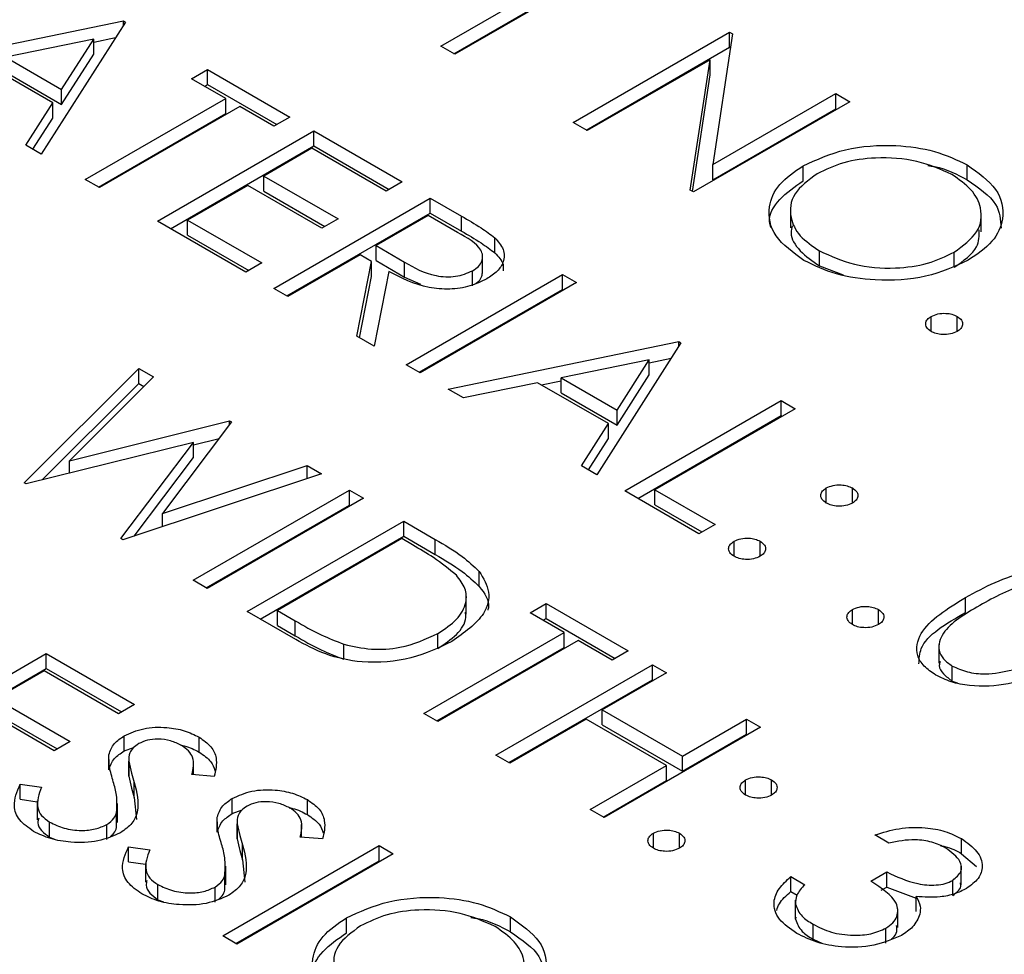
# Model space of a CAD drawing. Header units: inches. Extents: x 1802 to 2468, y -253 to -72.
# Tile 349 of 570: x 2121.768 to 2122.302, y -113.601 to -113.093. Entities that reach past the tile are written whole.
import ezdxf

# ---------------------------------------------------------------- set-up
doc = ezdxf.new("R2010")
doc.units = ezdxf.units.IN
doc.header["$LTSCALE"] = 0.5
doc.header["$MEASUREMENT"] = 0
doc.layers.add('DSS-M-S', color=53, linetype='Continuous')

msp = doc.modelspace()

# ---------------------------------------------------------------- linework, layer by layer
at = {"layer": 'DSS-M-S', "linetype": 'Continuous', "lineweight": 25}
for p, q in [((2121.99648, -113.10781), (2122.07263, -113.06385)), ((2122.08025, -113.06825), (2122.0041, -113.11221)), ((2122.00355, -113.11189), (2122.07263, -113.07202)), ((2121.69922, -113.1199), (2121.82433, -113.09415)), ((2121.82542, -113.09478), (2121.77973, -113.16637)), ((2121.82433, -113.09415), (2121.82542, -113.09478)), ((2121.82433, -113.09649), (2121.82433, -113.09415)), ((2122.06828, -113.14926), (2122.15313, -113.10028)), ((2122.15313, -113.10028), (2122.15473, -113.1012)), ((2122.15313, -113.10844), (2122.15313, -113.10028)), ((2121.80825, -113.10397), (2121.76047, -113.11381)), ((2121.79079, -113.13131), (2121.80825, -113.10397)), ((2121.80825, -113.10563), (2121.82004, -113.1032)), ((2121.80825, -113.11213), (2121.80825, -113.10397)), ((2122.15473, -113.1012), (2122.144, -113.17211)), ((2122.0041, -113.11221), (2121.99648, -113.10781)), ((2122.07535, -113.15334), (2122.15313, -113.10844)), ((2122.15313, -113.10844), (2122.15359, -113.10871)), ((2121.7861, -113.13865), (2121.74763, -113.11645)), ((2121.76047, -113.11381), (2121.79079, -113.13131)), ((2121.79079, -113.13948), (2121.80825, -113.11213)), ((2122.14253, -113.11519), (2122.07589, -113.15366)), ((2122.13182, -113.18594), (2122.14253, -113.11519)), ((2122.14253, -113.12336), (2122.14253, -113.11519)), ((2121.76047, -113.12197), (2121.79079, -113.13948)), ((2121.86131, -113.12555), (2121.87002, -113.12053)), ((2121.87002, -113.12053), (2121.91462, -113.14628)), ((2121.87002, -113.12869), (2121.87002, -113.12053)), ((2121.87981, -113.13623), (2121.86131, -113.12555)), ((2122.13295, -113.1866), (2122.14253, -113.12336)), ((2121.79079, -113.13948), (2121.79079, -113.13131)), ((2121.86839, -113.12964), (2121.87002, -113.12869)), ((2121.87002, -113.12869), (2121.90755, -113.15036)), ((2121.80366, -113.18019), (2121.87981, -113.13623)), ((2121.87981, -113.14439), (2121.87981, -113.13623)), ((2122.2184, -113.13796), (2122.13355, -113.18694)), ((2122.144, -113.17211), (2122.21079, -113.13356)), ((2122.21079, -113.13356), (2122.2184, -113.13796)), ((2122.21079, -113.14173), (2122.21079, -113.13356)), ((2121.77145, -113.1616), (2121.7861, -113.13865)), ((2121.7861, -113.14682), (2121.7861, -113.13865)), ((2121.88742, -113.14063), (2121.81127, -113.18459)), ((2121.90592, -113.1513), (2121.88742, -113.14063)), ((2122.144, -113.18028), (2122.21079, -113.14173)), ((2122.21079, -113.14173), (2122.21133, -113.14204)), ((2121.77526, -113.16379), (2121.7861, -113.14682)), ((2121.81073, -113.18427), (2121.87981, -113.14439)), ((2121.91462, -113.14628), (2121.90592, -113.1513)), ((2121.84282, -113.2028), (2121.92767, -113.15381)), ((2121.92767, -113.15381), (2121.97554, -113.18145)), ((2121.92767, -113.16198), (2121.92767, -113.15381)), ((2122.07589, -113.15366), (2122.06828, -113.14926)), ((2121.77973, -113.16637), (2121.77145, -113.1616)), ((2121.84989, -113.20688), (2121.92767, -113.16198)), ((2121.92659, -113.16323), (2121.90048, -113.17831)), ((2121.96684, -113.18647), (2121.92659, -113.16323)), ((2121.92767, -113.16198), (2121.96847, -113.18553)), ((2122.144, -113.18028), (2122.144, -113.17211)), ((2122.19301, -113.18088), (2122.19301, -113.17271)), ((2122.28204, -113.18035), (2122.28204, -113.17218)), ((2121.81127, -113.18459), (2121.80366, -113.18019)), ((2121.90048, -113.17831), (2121.94073, -113.20154)), ((2121.90048, -113.18647), (2121.90048, -113.17831)), ((2121.89177, -113.18333), (2121.85914, -113.20217)), ((2121.93203, -113.20657), (2121.89177, -113.18333)), ((2121.97554, -113.18145), (2121.96684, -113.18647)), ((2122.13355, -113.18694), (2122.13182, -113.18594)), ((2121.90048, -113.18647), (2121.93366, -113.20562)), ((2121.90592, -113.23922), (2121.99077, -113.19024)), ((2121.99077, -113.19024), (2122.00775, -113.20004)), ((2121.99077, -113.1984), (2121.99077, -113.19024)), ((2122.18618, -113.19612), (2122.18618, -113.20633)), ((2121.85914, -113.20217), (2121.89939, -113.22541)), ((2121.85914, -113.21034), (2121.85914, -113.20217)), ((2121.91299, -113.24331), (2121.99077, -113.1984)), ((2121.94073, -113.20154), (2121.93203, -113.20657)), ((2121.98968, -113.19966), (2121.9614, -113.21599)), ((2122.00559, -113.20884), (2121.98968, -113.19966)), ((2121.99077, -113.1984), (2122.00775, -113.20821)), ((2122.00775, -113.20821), (2122.00775, -113.20004)), ((2122.2897, -113.20859), (2122.2897, -113.19838)), ((2121.89069, -113.23043), (2121.84282, -113.2028)), ((2121.85914, -113.21034), (2121.89232, -113.22949)), ((2122.02582, -113.21997), (2122.02582, -113.21181)), ((2121.9614, -113.21599), (2121.97681, -113.22502)), ((2121.9614, -113.22415), (2121.9614, -113.21599)), ((2121.95269, -113.22101), (2121.91353, -113.24362)), ((2121.95888, -113.22458), (2121.95269, -113.22101)), ((2122.01919, -113.23122), (2122.01919, -113.22101)), ((2122.20192, -113.22704), (2122.20192, -113.21887)), ((2122.27502, -113.22773), (2122.27502, -113.21957)), ((2121.89939, -113.22541), (2121.89069, -113.23043)), ((2121.95089, -113.26519), (2121.95888, -113.22458)), ((2121.95888, -113.23275), (2121.95888, -113.22458)), ((2121.9614, -113.22415), (2121.97681, -113.23319)), ((2121.97681, -113.23319), (2121.97681, -113.22502)), ((2122.20192, -113.22704), (2122.21484, -113.23197)), ((2121.95234, -113.26602), (2121.95888, -113.23275)), ((2121.9683, -113.23002), (2121.96031, -113.27062)), ((2121.97681, -113.23319), (2121.98548, -113.23689)), ((2121.97772, -113.28067), (2122.06257, -113.23169)), ((2122.01378, -113.23787), (2122.01378, -113.2297)), ((2122.06257, -113.23169), (2122.07018, -113.23608)), ((2122.06257, -113.23985), (2122.06257, -113.23169)), ((2121.91353, -113.24362), (2121.90592, -113.23922)), ((2122.07018, -113.23608), (2121.98533, -113.28507)), ((2121.98479, -113.28475), (2122.06257, -113.23985)), ((2122.06257, -113.23985), (2122.06311, -113.24017)), ((2122.26246, -113.26262), (2122.26246, -113.25445)), ((2122.2766, -113.26262), (2122.2766, -113.25445)), ((2121.96031, -113.27062), (2121.95089, -113.26519)), ((2122.00056, -113.29386), (2122.12566, -113.26811)), ((2122.12675, -113.26874), (2122.08106, -113.34033)), ((2122.12566, -113.26811), (2122.12675, -113.26874)), ((2122.12566, -113.27044), (2122.12566, -113.26811)), ((2122.10958, -113.27959), (2122.12138, -113.27716)), ((2121.98533, -113.28507), (2121.97772, -113.28067)), ((2122.10958, -113.27792), (2122.0618, -113.28777)), ((2122.09213, -113.30527), (2122.10958, -113.27792)), ((2122.10958, -113.28609), (2122.10958, -113.27792)), ((2121.77048, -113.34473), (2121.83276, -113.28271)), ((2121.84063, -113.28726), (2121.79501, -113.33277)), ((2121.83276, -113.28271), (2121.84063, -113.28726)), ((2121.83276, -113.29088), (2121.83276, -113.28271)), ((2122.0618, -113.29593), (2122.0618, -113.28777)), ((2122.0618, -113.28777), (2122.09213, -113.30527)), ((2122.09213, -113.31344), (2122.10958, -113.28609)), ((2121.7802, -113.34321), (2121.83276, -113.29088)), ((2121.83276, -113.29088), (2121.83544, -113.29243)), ((2122.04897, -113.29041), (2122.00887, -113.29866)), ((2122.08744, -113.31261), (2122.04897, -113.29041)), ((2122.05108, -113.29163), (2122.0618, -113.28942)), ((2122.00887, -113.29866), (2122.00056, -113.29386)), ((2122.0618, -113.29593), (2122.09213, -113.31344)), ((2122.09629, -113.34912), (2122.18114, -113.30014)), ((2122.18114, -113.30014), (2122.18876, -113.30454)), ((2122.18114, -113.3083), (2122.18114, -113.30014)), ((2122.09213, -113.31344), (2122.09213, -113.30527)), ((2122.10336, -113.35321), (2122.18114, -113.3083)), ((2122.18876, -113.30454), (2122.11261, -113.3485)), ((2122.18114, -113.3083), (2122.18169, -113.30862)), ((2121.79501, -113.33277), (2121.88193, -113.3111)), ((2121.88304, -113.31174), (2121.84547, -113.36141)), ((2121.88193, -113.3111), (2121.88304, -113.31174)), ((2121.88193, -113.3132), (2121.88193, -113.3111)), ((2122.07278, -113.33555), (2122.08744, -113.31261)), ((2122.08744, -113.32078), (2122.08744, -113.31261)), ((2121.8623, -113.32281), (2121.77157, -113.34536)), ((2121.82293, -113.37501), (2121.8623, -113.32281)), ((2121.8623, -113.32416), (2121.87628, -113.32067)), ((2121.8623, -113.33097), (2121.8623, -113.32281)), ((2122.07659, -113.33775), (2122.08744, -113.32078)), ((2121.79501, -113.33953), (2121.79501, -113.33277)), ((2121.83015, -113.3736), (2121.8623, -113.33097)), ((2121.84547, -113.36141), (2121.92397, -113.33537)), ((2121.92397, -113.33537), (2121.93175, -113.33986)), ((2121.92397, -113.34245), (2121.92397, -113.33537)), ((2122.08106, -113.34033), (2122.07278, -113.33555)), ((2121.93175, -113.33986), (2121.82402, -113.37564)), ((2121.77157, -113.34536), (2121.77048, -113.34473)), ((2121.86213, -113.39764), (2121.94698, -113.34865)), ((2121.94698, -113.34865), (2121.9546, -113.35305)), ((2121.94698, -113.35682), (2121.94698, -113.34865)), ((2122.13654, -113.37236), (2122.09629, -113.34912)), ((2122.11261, -113.3485), (2122.14525, -113.36734)), ((2122.11261, -113.35666), (2122.11261, -113.3485)), ((2122.20562, -113.35572), (2122.20562, -113.34755)), ((2122.21976, -113.35572), (2122.21976, -113.34755)), ((2121.8692, -113.40172), (2121.94698, -113.35682)), ((2121.9546, -113.35305), (2121.86975, -113.40203)), ((2121.94698, -113.35682), (2121.94753, -113.35713)), ((2122.11261, -113.35666), (2122.13817, -113.37142)), ((2121.84547, -113.36851), (2121.84547, -113.36141)), ((2121.8915, -113.41459), (2121.97636, -113.36561)), ((2121.97636, -113.36561), (2121.99349, -113.3755)), ((2121.97636, -113.37377), (2121.97636, -113.36561)), ((2122.14525, -113.36734), (2122.13654, -113.37236)), ((2121.82402, -113.37564), (2121.82293, -113.37501)), ((2121.89857, -113.41868), (2121.97636, -113.37377)), ((2121.97527, -113.37503), (2121.90782, -113.41397)), ((2121.98123, -113.37847), (2121.97527, -113.37503)), ((2121.97636, -113.37377), (2121.99349, -113.38367)), ((2121.99349, -113.38367), (2121.99349, -113.3755)), ((2122.15558, -113.38461), (2122.15558, -113.37644)), ((2122.16972, -113.38461), (2122.16972, -113.37644)), ((2122.01735, -113.40097), (2122.01735, -113.39281)), ((2121.86975, -113.40203), (2121.86213, -113.39764)), ((2122.01032, -113.41602), (2122.01032, -113.40582)), ((2122.04489, -113.41522), (2122.05359, -113.4102)), ((2122.05359, -113.4102), (2122.0982, -113.43595)), ((2122.05359, -113.41836), (2122.05359, -113.4102)), ((2122.28119, -113.41509), (2122.28119, -113.40692)), ((2121.9178, -113.42977), (2121.8915, -113.41459)), ((2121.90782, -113.41397), (2121.91756, -113.41959)), ((2121.90782, -113.42213), (2121.90782, -113.41397)), ((2122.06338, -113.4259), (2122.04489, -113.41522)), ((2122.21976, -113.42166), (2122.21976, -113.41349)), ((2122.23391, -113.42166), (2122.23391, -113.41349)), ((2121.91756, -113.42775), (2121.91756, -113.41959)), ((2122.05196, -113.4193), (2122.05359, -113.41836)), ((2122.05359, -113.41836), (2122.09112, -113.44003)), ((2121.90782, -113.42213), (2121.91756, -113.42775)), ((2121.98723, -113.46986), (2122.06338, -113.4259)), ((2121.99488, -113.43467), (2121.99488, -113.42651)), ((2122.06338, -113.43406), (2122.06338, -113.4259)), ((2122.071, -113.43029), (2121.99485, -113.47425)), ((2122.08949, -113.44097), (2122.071, -113.43029)), ((2121.69759, -113.48634), (2121.78244, -113.43736)), ((2121.78244, -113.43736), (2121.83031, -113.46499)), ((2121.78244, -113.44552), (2121.78244, -113.43736)), ((2121.94397, -113.44051), (2121.94397, -113.43234)), ((2121.99431, -113.47394), (2122.06338, -113.43406)), ((2122.0982, -113.43595), (2122.08949, -113.44097)), ((2122.26662, -113.43241), (2122.26662, -113.44261)), ((2121.70466, -113.49043), (2121.78244, -113.44552)), ((2121.78136, -113.44678), (2121.75525, -113.46185)), ((2121.82161, -113.47001), (2121.78136, -113.44678)), ((2121.78244, -113.44552), (2121.82324, -113.46907)), ((2122.0264, -113.49247), (2122.11125, -113.44348)), ((2122.11886, -113.44788), (2122.08405, -113.46797)), ((2122.11125, -113.44348), (2122.11886, -113.44788)), ((2122.11125, -113.45165), (2122.11125, -113.44348)), ((2122.27395, -113.45231), (2122.27395, -113.44415)), ((2122.03347, -113.49655), (2122.11125, -113.45165)), ((2122.11125, -113.45165), (2122.11179, -113.45196)), ((2122.27395, -113.45231), (2122.27663, -113.45333)), ((2121.75525, -113.46185), (2121.7955, -113.48509)), ((2121.7868, -113.49011), (2121.74655, -113.46687)), ((2121.83031, -113.46499), (2121.82161, -113.47001)), ((2122.08405, -113.46797), (2122.12757, -113.49309)), ((2122.08405, -113.47614), (2122.08405, -113.46797)), ((2121.75525, -113.47002), (2121.78843, -113.48917)), ((2121.99485, -113.47425), (2121.98723, -113.46986)), ((2122.07535, -113.473), (2122.03401, -113.49686)), ((2122.11886, -113.49812), (2122.07535, -113.473)), ((2122.12757, -113.49309), (2122.16238, -113.473)), ((2122.16238, -113.473), (2122.16999, -113.47739)), ((2122.16238, -113.48116), (2122.16238, -113.473)), ((2122.08405, -113.47614), (2122.12757, -113.50126)), ((2122.16999, -113.47739), (2122.08514, -113.52638)), ((2121.7955, -113.48509), (2121.7868, -113.49011)), ((2121.82465, -113.49024), (2121.82465, -113.48207)), ((2121.86536, -113.49088), (2121.86536, -113.48271)), ((2122.12757, -113.50126), (2122.16238, -113.48116)), ((2122.16238, -113.48116), (2122.16292, -113.48148)), ((2121.82465, -113.49024), (2121.83001, -113.48828)), ((2121.81647, -113.50044), (2121.81647, -113.49227)), ((2121.82724, -113.49403), (2121.82724, -113.50424)), ((2121.82725, -113.50399), (2121.82725, -113.49582)), ((2121.86227, -113.50315), (2121.86227, -113.4962)), ((2122.03401, -113.49686), (2122.0264, -113.49247)), ((2122.12757, -113.50126), (2122.12757, -113.49309)), ((2122.07753, -113.52198), (2122.11886, -113.49812)), ((2122.11886, -113.50628), (2122.11886, -113.49812)), ((2121.82735, -113.50322), (2121.82725, -113.50399)), ((2121.8736, -113.50405), (2121.8615, -113.50309)), ((2122.0846, -113.52607), (2122.11886, -113.50628)), ((2122.16183, -113.51413), (2122.16183, -113.50597)), ((2122.17598, -113.51413), (2122.17598, -113.50597)), ((2121.76835, -113.50829), (2121.77983, -113.50995)), ((2121.76835, -113.51646), (2121.76835, -113.50829)), ((2121.83021, -113.51545), (2121.83021, -113.50728)), ((2121.76835, -113.51646), (2121.7776, -113.5178)), ((2121.7776, -113.51738), (2121.7776, -113.52759)), ((2121.83021, -113.51545), (2121.83139, -113.52743)), ((2121.88339, -113.52415), (2121.88339, -113.51599)), ((2121.9241, -113.52479), (2121.9241, -113.51662)), ((2121.82106, -113.529), (2121.82106, -113.51879)), ((2121.88339, -113.52415), (2121.88875, -113.5222)), ((2122.08514, -113.52638), (2122.07753, -113.52198)), ((2121.8206, -113.53177), (2121.8206, -113.5236)), ((2121.87522, -113.53435), (2121.87522, -113.52618)), ((2121.88599, -113.52794), (2121.88599, -113.53815)), ((2121.78431, -113.53704), (2121.78431, -113.52887)), ((2121.81532, -113.53833), (2121.81532, -113.53017)), ((2121.886, -113.5379), (2121.886, -113.52973)), ((2121.92101, -113.53707), (2121.92101, -113.53011)), ((2121.78431, -113.53704), (2121.78727, -113.53823)), ((2121.8861, -113.53714), (2121.886, -113.5379)), ((2121.93235, -113.53797), (2121.92025, -113.53701)), ((2122.11179, -113.54302), (2122.11179, -113.53486)), ((2122.12594, -113.54302), (2122.12594, -113.53486)), ((2122.23962, -113.54019), (2122.232, -113.5358)), ((2122.27902, -113.54599), (2122.27902, -113.53782)), ((2121.8271, -113.54221), (2121.83857, -113.54386)), ((2121.8271, -113.55037), (2121.8271, -113.54221)), ((2121.87818, -113.59059), (2121.96303, -113.54161)), ((2121.88895, -113.54936), (2121.88895, -113.5412)), ((2121.96303, -113.54161), (2121.97064, -113.546)), ((2121.96303, -113.54977), (2121.96303, -113.54161)), ((2121.97064, -113.546), (2121.88579, -113.59499)), ((2121.88895, -113.54936), (2121.89013, -113.56134)), ((2122.27902, -113.54599), (2122.28718, -113.55289)), ((2121.8271, -113.55037), (2121.83634, -113.55171)), ((2121.83634, -113.5513), (2121.83634, -113.5615)), ((2121.8798, -113.56291), (2121.8798, -113.5527)), ((2121.88525, -113.59467), (2121.96303, -113.54977)), ((2121.96303, -113.54977), (2121.96357, -113.55009)), ((2122.27882, -113.56288), (2122.27882, -113.55268)), ((2121.87935, -113.56568), (2121.87935, -113.55751)), ((2122.18631, -113.55841), (2122.19393, -113.5628)), ((2122.18631, -113.56657), (2122.18631, -113.55841)), ((2122.22983, -113.56092), (2122.23853, -113.55589)), ((2122.23853, -113.56406), (2122.23853, -113.55589)), ((2121.84306, -113.57095), (2121.84306, -113.56278)), ((2121.87406, -113.57224), (2121.87406, -113.56408)), ((2122.23543, -113.56585), (2122.23853, -113.56406)), ((2122.23853, -113.56406), (2122.25439, -113.57002)), ((2122.27417, -113.5686), (2122.27417, -113.56044)), ((2121.84306, -113.57095), (2121.84601, -113.57214)), ((2122.18631, -113.56657), (2122.18973, -113.56854)), ((2122.25439, -113.57738), (2122.25439, -113.56921)), ((2122.18876, -113.57127), (2122.18876, -113.58147)), ((2122.18884, -113.58158), (2122.18884, -113.57341)), ((2122.24443, -113.58602), (2122.24443, -113.57582)), ((2121.94525, -113.58893), (2121.94525, -113.58076)), ((2122.03428, -113.5884), (2122.03428, -113.58023)), ((2122.18904, -113.58047), (2122.18884, -113.58158)), ((2122.19843, -113.59241), (2122.19843, -113.58424)), ((2122.23798, -113.59452), (2122.23798, -113.58635)), ((2121.88579, -113.59499), (2121.87818, -113.59059)), ((2122.19843, -113.59241), (2122.20326, -113.59447))]:
    msp.add_line(p, q, dxfattribs=at)
for points, knots in [([(2122.19301, -113.17271), (2122.20034, -113.16939), (2122.215, -113.16273), (2122.24152, -113.16083), (2122.26507, -113.16416), (2122.27639, -113.16951), (2122.28204, -113.17218)], [0, 0, 0, 0, 0.279731, 0.559327, 0.77968, 1, 1, 1, 1]), ([(2122.27371, -113.17742), (2122.26766, -113.17473), (2122.25556, -113.16935), (2122.23385, -113.16773), (2122.21449, -113.17044), (2122.20527, -113.17487), (2122.20066, -113.17709)], [0, 0, 0, 0, 0.279627, 0.55935, 0.77963, 1, 1, 1, 1]), ([(2122.19352, -113.22407), (2122.18767, -113.21986), (2122.17598, -113.21142), (2122.17334, -113.19606), (2122.17889, -113.18244), (2122.1883, -113.17596), (2122.19301, -113.17271)], [0, 0, 0, 0, 0.279663, 0.559354, 0.779636, 1, 1, 1, 1]), ([(2122.26062, -113.17259), (2122.26186, -113.17276), (2122.27017, -113.1739), (2122.27658, -113.17738), (2122.28204, -113.18035)], [0, 0, 0, 0, 0.1492621, 1, 1, 1, 1]), ([(2122.28204, -113.17218), (2122.28799, -113.17642), (2122.29989, -113.1849), (2122.30272, -113.20044), (2122.29696, -113.21418), (2122.2874, -113.22071), (2122.28262, -113.22397)], [0, 0, 0, 0, 0.279767, 0.559358, 0.779571, 1, 1, 1, 1]), ([(2122.17556, -113.20621), (2122.17527, -113.2052), (2122.17382, -113.20006), (2122.17936, -113.19057), (2122.18846, -113.18411), (2122.19301, -113.18088)], [0, 0, 0, 0, 0.108942, 0.554389, 1, 1, 1, 1]), ([(2122.20066, -113.17709), (2122.19596, -113.18055), (2122.18656, -113.18748), (2122.18528, -113.20005), (2122.19036, -113.21101), (2122.19806, -113.21625), (2122.20192, -113.21887)], [0, 0, 0, 0, 0.279416, 0.559077, 0.779478, 1, 1, 1, 1]), ([(2122.27502, -113.21957), (2122.27976, -113.21608), (2122.28923, -113.20911), (2122.29059, -113.1964), (2122.28512, -113.18544), (2122.27751, -113.1801), (2122.27371, -113.17742)], [0, 0, 0, 0, 0.279468, 0.55887, 0.779516, 1, 1, 1, 1]), ([(2122.28204, -113.18035), (2122.28825, -113.18458), (2122.29945, -113.1922), (2122.3001, -113.20211), (2122.30039, -113.20652)], [0, 0, 0, 0, 0.554805, 1, 1, 1, 1]), ([(2122.00775, -113.20004), (2122.01137, -113.20212), (2122.01782, -113.20582), (2122.02338, -113.20998), (2122.02582, -113.21181)], [0, 0, 0, 0, 0.56024, 1, 1, 1, 1]), ([(2122.18715, -113.20536), (2122.18686, -113.20658), (2122.18574, -113.21118), (2122.19068, -113.2192), (2122.19817, -113.22442), (2122.20192, -113.22704)], [0, 0, 0, 0, 0.153197, 0.576483, 1, 1, 1, 1]), ([(2122.27502, -113.22773), (2122.28002, -113.22426), (2122.28857, -113.21831), (2122.28861, -113.21068), (2122.28862, -113.20751)], [0, 0, 0, 0, 0.584093, 1, 1, 1, 1]), ([(2122.01378, -113.2297), (2122.01494, -113.22893), (2122.01724, -113.22739), (2122.01894, -113.22446), (2122.01942, -113.22143), (2122.01728, -113.2154), (2122.01078, -113.21176), (2122.00559, -113.20884)], [0, 0, 0, 0, 0.125307, 0.250617, 0.375954, 0.501281, 1, 1, 1, 1]), ([(2122.00775, -113.20821), (2122.01137, -113.21028), (2122.01782, -113.21398), (2122.02338, -113.21814), (2122.02582, -113.21997)], [0, 0, 0, 0, 0.56024, 1, 1, 1, 1]), ([(2122.02582, -113.21181), (2122.0276, -113.21385), (2122.03116, -113.21795), (2122.03104, -113.22448), (2122.02755, -113.23007), (2122.02344, -113.23276), (2122.02138, -113.23411)], [0, 0, 0, 0, 0.279797, 0.5595, 0.779626, 1, 1, 1, 1]), ([(2122.02582, -113.21997), (2122.02778, -113.22201), (2122.03073, -113.22509), (2122.03039, -113.22854), (2122.03027, -113.22971)], [0, 0, 0, 0, 0.663336, 1, 1, 1, 1]), ([(2122.20192, -113.21887), (2122.20792, -113.22163), (2122.21992, -113.22714), (2122.2417, -113.22898), (2122.26113, -113.22624), (2122.27039, -113.22179), (2122.27502, -113.21957)], [0, 0, 0, 0, 0.27983, 0.559389, 0.779654, 1, 1, 1, 1]), ([(2121.97681, -113.22502), (2121.98204, -113.22802), (2121.98859, -113.23178), (2121.99916, -113.2331), (2122.00643, -113.23279), (2122.01085, -113.23094), (2122.01378, -113.2297)], [0, 0, 0, 0, 0.499827, 0.625498, 0.751208, 1, 1, 1, 1]), ([(2122.28262, -113.22397), (2122.27529, -113.22734), (2122.26063, -113.23408), (2122.23395, -113.23553), (2122.21035, -113.23226), (2122.19913, -113.2268), (2122.19352, -113.22407)], [0, 0, 0, 0, 0.27963, 0.559343, 0.779597, 1, 1, 1, 1]), ([(2122.02138, -113.23411), (2122.01848, -113.23553), (2122.01267, -113.23837), (2122.00134, -113.24006), (2121.98465, -113.23866), (2121.97504, -113.23358), (2121.9683, -113.23002)], [0, 0, 0, 0, 0.18712, 0.373979, 0.560911, 1, 1, 1, 1]), ([(2122.01546, -113.23659), (2122.01598, -113.23622), (2122.01762, -113.23507), (2122.0189, -113.23282), (2122.01902, -113.231), (2122.01908, -113.23019)], [0, 0, 0, 0, 0.207022, 0.646979, 1, 1, 1, 1]), ([(2122.26246, -113.26262), (2122.26155, -113.26194), (2122.25973, -113.26059), (2122.25934, -113.25816), (2122.26024, -113.256), (2122.26172, -113.25497), (2122.26246, -113.25445)], [0, 0, 0, 0, 0.279581, 0.559143, 0.779575, 1, 1, 1, 1]), ([(2122.26246, -113.25445), (2122.26363, -113.25392), (2122.26596, -113.25286), (2122.27019, -113.25264), (2122.27393, -113.25316), (2122.27571, -113.25402), (2122.2766, -113.25445)], [0, 0, 0, 0, 0.279576, 0.559284, 0.779552, 1, 1, 1, 1]), ([(2122.2766, -113.25445), (2122.27753, -113.25512), (2122.27939, -113.25647), (2122.27973, -113.25891), (2122.27888, -113.26108), (2122.27736, -113.2621), (2122.2766, -113.26262)], [0, 0, 0, 0, 0.279602, 0.559212, 0.779475, 1, 1, 1, 1]), ([(2122.2766, -113.26262), (2122.27544, -113.26315), (2122.27311, -113.26421), (2122.26888, -113.26442), (2122.26514, -113.26391), (2122.26335, -113.26305), (2122.26246, -113.26262)], [0, 0, 0, 0, 0.2794691, 0.5593578, 0.7796739, 1, 1, 1, 1]), ([(2122.20562, -113.34755), (2122.20679, -113.34703), (2122.20913, -113.34598), (2122.21335, -113.34575), (2122.21708, -113.34627), (2122.21887, -113.34713), (2122.21976, -113.34755)], [0, 0, 0, 0, 0.279585, 0.559454, 0.779697, 1, 1, 1, 1]), ([(2122.20562, -113.35572), (2122.2047, -113.35504), (2122.20286, -113.3537), (2122.20248, -113.35126), (2122.20338, -113.3491), (2122.20487, -113.34807), (2122.20562, -113.34755)], [0, 0, 0, 0, 0.279647, 0.559299, 0.779615, 1, 1, 1, 1]), ([(2122.21976, -113.34755), (2122.22069, -113.34823), (2122.22255, -113.34957), (2122.22289, -113.35201), (2122.22204, -113.35418), (2122.22052, -113.35521), (2122.21976, -113.35572)], [0, 0, 0, 0, 0.279602, 0.559212, 0.779475, 1, 1, 1, 1]), ([(2122.21976, -113.35572), (2122.2186, -113.35625), (2122.21627, -113.35733), (2122.21204, -113.35753), (2122.20829, -113.35702), (2122.20651, -113.35615), (2122.20562, -113.35572)], [0, 0, 0, 0, 0.279517, 0.559326, 0.779544, 1, 1, 1, 1]), ([(2122.00493, -113.3949), (2122.00095, -113.39162), (2121.99384, -113.38576), (2121.98509, -113.3807), (2121.98123, -113.37847)], [0, 0, 0, 0, 0.559542, 1, 1, 1, 1]), ([(2121.99349, -113.3755), (2121.99858, -113.37845), (2122.00767, -113.38371), (2122.0144, -113.39003), (2122.01735, -113.39281)], [0, 0, 0, 0, 0.560445, 1, 1, 1, 1]), ([(2122.15558, -113.38461), (2122.15467, -113.38393), (2122.15284, -113.38258), (2122.15246, -113.38015), (2122.15335, -113.37799), (2122.15484, -113.37696), (2122.15558, -113.37644)], [0, 0, 0, 0, 0.279581, 0.559143, 0.779575, 1, 1, 1, 1]), ([(2122.15558, -113.37644), (2122.15675, -113.37591), (2122.15908, -113.37485), (2122.16331, -113.37463), (2122.16705, -113.37515), (2122.16883, -113.37601), (2122.16972, -113.37644)], [0, 0, 0, 0, 0.2795762, 0.5592837, 0.7795524, 1, 1, 1, 1]), ([(2122.16972, -113.37644), (2122.17065, -113.37711), (2122.1725, -113.37846), (2122.17284, -113.3809), (2122.17199, -113.38307), (2122.17048, -113.38409), (2122.16972, -113.38461)], [0, 0, 0, 0, 0.2796016, 0.559212, 0.7794752, 1, 1, 1, 1]), ([(2121.99349, -113.38367), (2121.99858, -113.38661), (2122.00767, -113.39187), (2122.0144, -113.3982), (2122.01735, -113.40097)], [0, 0, 0, 0, 0.560445, 1, 1, 1, 1]), ([(2122.16972, -113.38461), (2122.16856, -113.38514), (2122.16622, -113.3862), (2122.16199, -113.38641), (2122.15826, -113.3859), (2122.15647, -113.38504), (2122.15558, -113.38461)], [0, 0, 0, 0, 0.279469, 0.559358, 0.779674, 1, 1, 1, 1]), ([(2122.01735, -113.39281), (2122.01958, -113.39651), (2122.02403, -113.40391), (2122.02023, -113.41823), (2122.00921, -113.42611), (2122.00248, -113.43091)], [0, 0, 0, 0, 0.2802641, 0.5607148, 1, 1, 1, 1]), ([(2122.28119, -113.40692), (2122.29165, -113.40126), (2122.30475, -113.39418), (2122.3254, -113.39138), (2122.33597, -113.39164), (2122.34615, -113.39358), (2122.35152, -113.39621), (2122.3542, -113.39753)], [0, 0, 0, 0, 0.498702, 0.624177, 0.749467, 0.874745, 1, 1, 1, 1]), ([(2121.99488, -113.42651), (2121.99858, -113.42405), (2122.00597, -113.41916), (2122.0107, -113.41035), (2122.01034, -113.40189), (2122.00673, -113.39723), (2122.00493, -113.3949)], [0, 0, 0, 0, 0.280178, 0.559765, 0.779797, 1, 1, 1, 1]), ([(2122.34575, -113.4027), (2122.34361, -113.40169), (2122.33933, -113.39967), (2122.33119, -113.39841), (2122.3229, -113.39844), (2122.30695, -113.40117), (2122.29689, -113.4068), (2122.28884, -113.4113)], [0, 0, 0, 0, 0.1251388, 0.2504182, 0.3755189, 0.5008471, 1, 1, 1, 1]), ([(2122.01735, -113.40097), (2122.02018, -113.40469), (2122.0234, -113.40894), (2122.02214, -113.41333), (2122.02198, -113.41388)], [0, 0, 0, 0, 0.874765, 1, 1, 1, 1]), ([(2122.26499, -113.44903), (2122.26272, -113.44748), (2122.25817, -113.44439), (2122.2536, -113.43662), (2122.25671, -113.42196), (2122.2714, -113.41294), (2122.28119, -113.40692)], [0, 0, 0, 0, 0.1255507, 0.25109, 0.5002501, 1, 1, 1, 1]), ([(2121.99488, -113.43467), (2121.9985, -113.43222), (2122.00574, -113.42733), (2122.01048, -113.42007), (2122.00995, -113.41593), (2122.00984, -113.41501)], [0, 0, 0, 0, 0.437941, 0.874957, 1, 1, 1, 1]), ([(2122.21976, -113.42166), (2122.21885, -113.42098), (2122.21703, -113.41963), (2122.21665, -113.4172), (2122.21754, -113.41504), (2122.21902, -113.41401), (2122.21976, -113.41349)], [0, 0, 0, 0, 0.2795812, 0.5591432, 0.7795754, 1, 1, 1, 1]), ([(2122.21976, -113.41349), (2122.22093, -113.41296), (2122.22326, -113.4119), (2122.22749, -113.41168), (2122.23123, -113.4122), (2122.23301, -113.41306), (2122.23391, -113.41349)], [0, 0, 0, 0, 0.279576, 0.559284, 0.779552, 1, 1, 1, 1]), ([(2122.23391, -113.41349), (2122.23483, -113.41417), (2122.23669, -113.41551), (2122.23703, -113.41795), (2122.23618, -113.42012), (2122.23466, -113.42115), (2122.23391, -113.42166)], [0, 0, 0, 0, 0.279602, 0.559212, 0.779475, 1, 1, 1, 1]), ([(2122.25586, -113.44288), (2122.256, -113.4401), (2122.25654, -113.42915), (2122.27066, -113.42109), (2122.28119, -113.41509)], [0, 0, 0, 0, 0.254367, 1, 1, 1, 1]), ([(2122.28884, -113.4113), (2122.28097, -113.41591), (2122.26919, -113.42282), (2122.26575, -113.43421), (2122.26875, -113.44043), (2122.27222, -113.44291), (2122.27395, -113.44415)], [0, 0, 0, 0, 0.500291, 0.749086, 0.874606, 1, 1, 1, 1]), ([(2121.91756, -113.41959), (2121.92212, -113.42223), (2121.93025, -113.42696), (2121.93978, -113.4307), (2121.94397, -113.43234)], [0, 0, 0, 0, 0.560426, 1, 1, 1, 1]), ([(2121.94397, -113.43234), (2121.94885, -113.43344), (2121.95859, -113.43564), (2121.97786, -113.43438), (2121.98843, -113.42949), (2121.99488, -113.42651)], [0, 0, 0, 0, 0.280536, 0.561015, 1, 1, 1, 1]), ([(2122.23391, -113.42166), (2122.23274, -113.42219), (2122.23041, -113.42325), (2122.22618, -113.42346), (2122.22244, -113.42295), (2122.22066, -113.42209), (2122.21976, -113.42166)], [0, 0, 0, 0, 0.279469, 0.559358, 0.779674, 1, 1, 1, 1]), ([(2121.91756, -113.42775), (2121.92212, -113.4304), (2121.93025, -113.43512), (2121.93978, -113.43886), (2121.94397, -113.44051)], [0, 0, 0, 0, 0.5604262, 1, 1, 1, 1]), ([(2122.00248, -113.43091), (2121.99549, -113.43423), (2121.98153, -113.44086), (2121.95536, -113.44328), (2121.93328, -113.43819), (2121.92297, -113.43258), (2121.9178, -113.42977)], [0, 0, 0, 0, 0.280124, 0.559248, 0.778837, 1, 1, 1, 1]), ([(2122.33885, -113.4402), (2122.32819, -113.44581), (2122.31221, -113.45421), (2122.28661, -113.45568), (2122.27309, -113.453), (2122.26769, -113.45035), (2122.26499, -113.44903)], [0, 0, 0, 0, 0.499407, 0.748743, 0.874372, 1, 1, 1, 1]), ([(2122.26745, -113.44166), (2122.26719, -113.4424), (2122.26638, -113.44471), (2122.26892, -113.4486), (2122.27227, -113.45108), (2122.27395, -113.45231)], [0, 0, 0, 0, 0.191677, 0.596042, 1, 1, 1, 1]), ([(2122.27395, -113.44415), (2122.27656, -113.44532), (2122.28178, -113.44766), (2122.29379, -113.449), (2122.30182, -113.44729), (2122.30672, -113.44625)], [0, 0, 0, 0, 0.280257, 0.560781, 1, 1, 1, 1]), ([(2121.82465, -113.48207), (2121.82803, -113.48055), (2121.83479, -113.4775), (2121.84712, -113.47706), (2121.85767, -113.47897), (2121.8628, -113.48147), (2121.86536, -113.48271)], [0, 0, 0, 0, 0.279553, 0.558798, 0.779378, 1, 1, 1, 1]), ([(2121.81647, -113.49227), (2121.81718, -113.49014), (2121.81844, -113.48632), (2121.82275, -113.48337), (2121.82465, -113.48207)], [0, 0, 0, 0, 0.55984, 1, 1, 1, 1]), ([(2121.85581, -113.48725), (2121.85395, -113.48633), (2121.85025, -113.48449), (2121.84346, -113.48363), (2121.8371, -113.48416), (2121.83412, -113.48556), (2121.83262, -113.48626)], [0, 0, 0, 0, 0.280274, 0.559931, 0.77992, 1, 1, 1, 1]), ([(2121.86536, -113.48271), (2121.86772, -113.48437), (2121.87243, -113.48768), (2121.87562, -113.49528), (2121.87437, -113.50073), (2121.8736, -113.50405)], [0, 0, 0, 0, 0.27975, 0.559501, 1, 1, 1, 1]), ([(2121.81647, -113.50044), (2121.81718, -113.4983), (2121.81844, -113.49449), (2121.82275, -113.49154), (2121.82465, -113.49024)], [0, 0, 0, 0, 0.55984, 1, 1, 1, 1]), ([(2121.83262, -113.48626), (2121.83154, -113.48701), (2121.82937, -113.48849), (2121.8273, -113.4918), (2121.82727, -113.4943), (2121.82725, -113.49582)], [0, 0, 0, 0, 0.279946, 0.559774, 1, 1, 1, 1]), ([(2121.85554, -113.48713), (2121.85615, -113.48724), (2121.85995, -113.48789), (2121.86289, -113.48951), (2121.86536, -113.49088)], [0, 0, 0, 0, 0.159859, 1, 1, 1, 1]), ([(2121.8615, -113.50309), (2121.86218, -113.49993), (2121.86312, -113.49553), (2121.86001, -113.49007), (2121.85721, -113.48819), (2121.85581, -113.48725)], [0, 0, 0, 0, 0.559818, 0.779848, 1, 1, 1, 1]), ([(2121.81884, -113.50696), (2121.81803, -113.50423), (2121.81658, -113.49937), (2121.81651, -113.49444), (2121.81647, -113.49227)], [0, 0, 0, 0, 0.560413, 1, 1, 1, 1]), ([(2121.82725, -113.49582), (2121.82772, -113.49797), (2121.82856, -113.5018), (2121.8297, -113.50561), (2121.83021, -113.50728)], [0, 0, 0, 0, 0.559906, 1, 1, 1, 1]), ([(2121.86536, -113.49088), (2121.8678, -113.49252), (2121.87212, -113.49544), (2121.87337, -113.49919), (2121.87392, -113.50082)], [0, 0, 0, 0, 0.564272, 1, 1, 1, 1]), ([(2121.82725, -113.50399), (2121.82772, -113.50613), (2121.82856, -113.50997), (2121.8297, -113.51377), (2121.83021, -113.51545)], [0, 0, 0, 0, 0.559906, 1, 1, 1, 1]), ([(2122.16183, -113.51413), (2122.16091, -113.51346), (2122.15907, -113.51211), (2122.1587, -113.50967), (2122.15959, -113.50751), (2122.16109, -113.50648), (2122.16183, -113.50597)], [0, 0, 0, 0, 0.2796468, 0.5592988, 0.7796148, 1, 1, 1, 1]), ([(2122.16183, -113.50597), (2122.163, -113.50544), (2122.16534, -113.50439), (2122.16956, -113.50417), (2122.1733, -113.50468), (2122.17508, -113.50554), (2122.17598, -113.50597)], [0, 0, 0, 0, 0.279585, 0.559454, 0.779697, 1, 1, 1, 1]), ([(2122.17598, -113.50597), (2122.1769, -113.50664), (2122.17876, -113.50799), (2122.1791, -113.51043), (2122.17825, -113.5126), (2122.17673, -113.51362), (2122.17598, -113.51413)], [0, 0, 0, 0, 0.279602, 0.559212, 0.779475, 1, 1, 1, 1]), ([(2121.77561, -113.53389), (2121.77279, -113.5319), (2121.76714, -113.52791), (2121.76386, -113.51864), (2121.76665, -113.51222), (2121.76835, -113.50829)], [0, 0, 0, 0, 0.27988, 0.559666, 1, 1, 1, 1]), ([(2121.77983, -113.50995), (2121.77847, -113.51365), (2121.77659, -113.51879), (2121.77947, -113.52543), (2121.7827, -113.52772), (2121.78431, -113.52887)], [0, 0, 0, 0, 0.559321, 0.779782, 1, 1, 1, 1]), ([(2121.8206, -113.5236), (2121.82079, -113.52048), (2121.82111, -113.51489), (2121.81953, -113.50939), (2121.81884, -113.50696)], [0, 0, 0, 0, 0.559496, 1, 1, 1, 1]), ([(2121.83021, -113.50728), (2121.83159, -113.51263), (2121.83351, -113.52007), (2121.8296, -113.52961), (2121.82508, -113.53296), (2121.82281, -113.53463)], [0, 0, 0, 0, 0.560115, 0.780284, 1, 1, 1, 1]), ([(2121.88339, -113.51599), (2121.88677, -113.51446), (2121.89353, -113.51141), (2121.90587, -113.51098), (2121.91642, -113.51289), (2121.92154, -113.51538), (2121.9241, -113.51662)], [0, 0, 0, 0, 0.279553, 0.558798, 0.779378, 1, 1, 1, 1]), ([(2121.87522, -113.52618), (2121.87592, -113.52405), (2121.87719, -113.52024), (2121.8815, -113.51729), (2121.88339, -113.51599)], [0, 0, 0, 0, 0.55984, 1, 1, 1, 1]), ([(2121.9241, -113.51662), (2121.92646, -113.51828), (2121.93118, -113.52159), (2121.93436, -113.52919), (2121.93311, -113.53464), (2121.93235, -113.53797)], [0, 0, 0, 0, 0.27975, 0.559501, 1, 1, 1, 1]), ([(2122.17598, -113.51413), (2122.17481, -113.51467), (2122.17249, -113.51574), (2122.16825, -113.51594), (2122.16451, -113.51544), (2122.16273, -113.51457), (2122.16183, -113.51413)], [0, 0, 0, 0, 0.279517, 0.559326, 0.779544, 1, 1, 1, 1]), ([(2121.89137, -113.52018), (2121.89028, -113.52092), (2121.88811, -113.5224), (2121.88605, -113.52571), (2121.88601, -113.52821), (2121.886, -113.52973)], [0, 0, 0, 0, 0.279946, 0.559774, 1, 1, 1, 1]), ([(2121.91455, -113.52116), (2121.9127, -113.52024), (2121.90899, -113.51841), (2121.9022, -113.51754), (2121.89585, -113.51807), (2121.89286, -113.51947), (2121.89137, -113.52018)], [0, 0, 0, 0, 0.280274, 0.559931, 0.77992, 1, 1, 1, 1]), ([(2121.91428, -113.52105), (2121.91489, -113.52115), (2121.91869, -113.5218), (2121.92163, -113.52343), (2121.9241, -113.52479)], [0, 0, 0, 0, 0.159859, 1, 1, 1, 1]), ([(2121.92025, -113.53701), (2121.92092, -113.53385), (2121.92187, -113.52944), (2121.91876, -113.52399), (2121.91595, -113.5221), (2121.91455, -113.52116)], [0, 0, 0, 0, 0.5598185, 0.7798479, 1, 1, 1, 1]), ([(2121.77835, -113.52661), (2121.77811, -113.52748), (2121.77746, -113.5298), (2121.77958, -113.53359), (2121.78274, -113.53589), (2121.78431, -113.53704)], [0, 0, 0, 0, 0.228979, 0.614702, 1, 1, 1, 1]), ([(2121.81532, -113.53017), (2121.8168, -113.52907), (2121.81945, -113.52711), (2121.82025, -113.52467), (2121.8206, -113.5236)], [0, 0, 0, 0, 0.55899, 1, 1, 1, 1]), ([(2121.87522, -113.53435), (2121.87592, -113.53221), (2121.87719, -113.5284), (2121.8815, -113.52545), (2121.88339, -113.52415)], [0, 0, 0, 0, 0.55984, 1, 1, 1, 1]), ([(2121.87758, -113.54087), (2121.87677, -113.53815), (2121.87532, -113.53328), (2121.87525, -113.52835), (2121.87522, -113.52618)], [0, 0, 0, 0, 0.5604127, 1, 1, 1, 1]), ([(2121.9241, -113.52479), (2121.92654, -113.52644), (2121.93087, -113.52935), (2121.93212, -113.5331), (2121.93266, -113.53473)], [0, 0, 0, 0, 0.564272, 1, 1, 1, 1]), ([(2121.78431, -113.52887), (2121.78682, -113.53006), (2121.79184, -113.53242), (2121.80084, -113.53366), (2121.80927, -113.53288), (2121.8133, -113.53107), (2121.81532, -113.53017)], [0, 0, 0, 0, 0.280276, 0.560148, 0.780153, 1, 1, 1, 1]), ([(2121.81728, -113.53659), (2121.81798, -113.53604), (2121.8198, -113.53462), (2121.8203, -113.53285), (2121.8206, -113.53177)], [0, 0, 0, 0, 0.384752, 1, 1, 1, 1]), ([(2121.886, -113.52973), (2121.88646, -113.53188), (2121.8873, -113.53571), (2121.88845, -113.53952), (2121.88895, -113.5412)], [0, 0, 0, 0, 0.559906, 1, 1, 1, 1]), ([(2122.11179, -113.53486), (2122.11296, -113.53433), (2122.11529, -113.53327), (2122.11952, -113.53304), (2122.12326, -113.53356), (2122.12504, -113.53442), (2122.12594, -113.53486)], [0, 0, 0, 0, 0.279576, 0.559284, 0.779552, 1, 1, 1, 1]), ([(2122.232, -113.5358), (2122.23624, -113.53448), (2122.24471, -113.53184), (2122.25841, -113.53142), (2122.2704, -113.53356), (2122.27614, -113.5364), (2122.27902, -113.53782)], [0, 0, 0, 0, 0.280288, 0.55968, 0.779747, 1, 1, 1, 1]), ([(2121.82281, -113.53463), (2121.81887, -113.53636), (2121.81097, -113.53982), (2121.79679, -113.54018), (2121.78447, -113.53824), (2121.77857, -113.53534), (2121.77561, -113.53389)], [0, 0, 0, 0, 0.279183, 0.559085, 0.779446, 1, 1, 1, 1]), ([(2121.886, -113.5379), (2121.88646, -113.54005), (2121.8873, -113.54388), (2121.88845, -113.54769), (2121.88895, -113.54936)], [0, 0, 0, 0, 0.559906, 1, 1, 1, 1]), ([(2122.11179, -113.54302), (2122.11088, -113.54235), (2122.10906, -113.541), (2122.10868, -113.53856), (2122.10957, -113.5364), (2122.11105, -113.53537), (2122.11179, -113.53486)], [0, 0, 0, 0, 0.279581, 0.559143, 0.779575, 1, 1, 1, 1]), ([(2122.12594, -113.53486), (2122.12686, -113.53553), (2122.12872, -113.53687), (2122.12906, -113.53932), (2122.12821, -113.54148), (2122.12669, -113.54251), (2122.12594, -113.54302)], [0, 0, 0, 0, 0.279602, 0.559212, 0.779475, 1, 1, 1, 1]), ([(2122.27042, -113.5429), (2122.26803, -113.54173), (2122.26328, -113.53939), (2122.25202, -113.53779), (2122.24432, -113.53928), (2122.23962, -113.54019)], [0, 0, 0, 0, 0.280636, 0.560364, 1, 1, 1, 1]), ([(2122.27902, -113.53782), (2122.28208, -113.54002), (2122.28821, -113.54441), (2122.29098, -113.5523), (2122.2888, -113.55958), (2122.2841, -113.5631), (2122.28175, -113.56485)], [0, 0, 0, 0, 0.280085, 0.559868, 0.780099, 1, 1, 1, 1]), ([(2121.83436, -113.56781), (2121.83153, -113.56581), (2121.82588, -113.56183), (2121.82261, -113.55255), (2121.82539, -113.54613), (2121.8271, -113.54221)], [0, 0, 0, 0, 0.27988, 0.559666, 1, 1, 1, 1]), ([(2121.83857, -113.54386), (2121.83722, -113.54756), (2121.83533, -113.55271), (2121.83822, -113.55934), (2121.84145, -113.56164), (2121.84306, -113.56278)], [0, 0, 0, 0, 0.559321, 0.779782, 1, 1, 1, 1]), ([(2121.87935, -113.55751), (2121.87953, -113.55439), (2121.87986, -113.54881), (2121.87828, -113.5433), (2121.87758, -113.54087)], [0, 0, 0, 0, 0.559496, 1, 1, 1, 1]), ([(2121.88895, -113.5412), (2121.89033, -113.54654), (2121.89225, -113.55398), (2121.88835, -113.56352), (2121.88382, -113.56687), (2121.88156, -113.56854)], [0, 0, 0, 0, 0.560115, 0.780284, 1, 1, 1, 1]), ([(2122.12594, -113.54302), (2122.12477, -113.54355), (2122.12244, -113.54461), (2122.11821, -113.54482), (2122.11447, -113.54431), (2122.11269, -113.54345), (2122.11179, -113.54302)], [0, 0, 0, 0, 0.279469, 0.559358, 0.779674, 1, 1, 1, 1]), ([(2122.26732, -113.54161), (2122.26823, -113.54176), (2122.27275, -113.54252), (2122.27623, -113.54444), (2122.27902, -113.54599)], [0, 0, 0, 0, 0.199798, 1, 1, 1, 1]), ([(2122.27417, -113.56044), (2122.27596, -113.55891), (2122.27956, -113.55583), (2122.27856, -113.54891), (2122.2735, -113.54518), (2122.27042, -113.5429)], [0, 0, 0, 0, 0.278859, 0.5600742, 1, 1, 1, 1]), ([(2121.87406, -113.56408), (2121.87554, -113.56298), (2121.8782, -113.56102), (2121.879, -113.55859), (2121.87935, -113.55751)], [0, 0, 0, 0, 0.55899, 1, 1, 1, 1]), ([(2122.18959, -113.58919), (2122.18604, -113.58674), (2122.17894, -113.58186), (2122.17627, -113.5728), (2122.17951, -113.56477), (2122.18404, -113.56053), (2122.18631, -113.55841)], [0, 0, 0, 0, 0.279886, 0.558979, 0.779263, 1, 1, 1, 1]), ([(2122.23853, -113.55589), (2122.24377, -113.55841), (2122.25162, -113.56217), (2122.26363, -113.56336), (2122.27025, -113.56231), (2122.27287, -113.56106), (2122.27417, -113.56044)], [0, 0, 0, 0, 0.499418, 0.749016, 0.874544, 1, 1, 1, 1]), ([(2121.83709, -113.56053), (2121.83685, -113.56139), (2121.8362, -113.56371), (2121.83833, -113.56751), (2121.84148, -113.5698), (2121.84306, -113.57095)], [0, 0, 0, 0, 0.228979, 0.614702, 1, 1, 1, 1]), ([(2121.84306, -113.56278), (2121.84557, -113.56397), (2121.85058, -113.56634), (2121.85959, -113.56757), (2121.86802, -113.56679), (2121.87205, -113.56498), (2121.87406, -113.56408)], [0, 0, 0, 0, 0.280276, 0.560148, 0.780153, 1, 1, 1, 1]), ([(2122.19393, -113.5628), (2122.19224, -113.56468), (2122.18922, -113.56802), (2122.18896, -113.57176), (2122.18884, -113.57341)], [0, 0, 0, 0, 0.560694, 1, 1, 1, 1]), ([(2122.23798, -113.58635), (2122.23934, -113.58543), (2122.24205, -113.58358), (2122.24476, -113.57896), (2122.24418, -113.57018), (2122.23557, -113.56463), (2122.22983, -113.56092)], [0, 0, 0, 0, 0.125587, 0.251191, 0.500605, 1, 1, 1, 1]), ([(2122.28175, -113.56485), (2122.27966, -113.56591), (2122.27546, -113.56801), (2122.26589, -113.57), (2122.25875, -113.56951), (2122.25439, -113.56921)], [0, 0, 0, 0, 0.280508, 0.560792, 1, 1, 1, 1]), ([(2122.27417, -113.5686), (2122.27621, -113.56708), (2122.27897, -113.56501), (2122.27848, -113.56253), (2122.27835, -113.56187)], [0, 0, 0, 0, 0.735871, 1, 1, 1, 1]), ([(2121.88156, -113.56854), (2121.87761, -113.57027), (2121.86971, -113.57374), (2121.85554, -113.57409), (2121.84321, -113.57216), (2121.83731, -113.56926), (2121.83436, -113.56781)], [0, 0, 0, 0, 0.279183, 0.559085, 0.779446, 1, 1, 1, 1]), ([(2121.87602, -113.5705), (2121.87672, -113.56995), (2121.87855, -113.56853), (2121.87904, -113.56676), (2121.87935, -113.56568)], [0, 0, 0, 0, 0.384752, 1, 1, 1, 1]), ([(2121.94525, -113.58076), (2121.95258, -113.57743), (2121.96724, -113.57078), (2121.99376, -113.56887), (2122.01731, -113.57221), (2122.02863, -113.57756), (2122.03428, -113.58023)], [0, 0, 0, 0, 0.279731, 0.559327, 0.77968, 1, 1, 1, 1]), ([(2122.17874, -113.57671), (2122.17911, -113.57549), (2122.18026, -113.57181), (2122.18389, -113.56867), (2122.18631, -113.56657)], [0, 0, 0, 0, 0.331479, 1, 1, 1, 1]), ([(2122.25439, -113.56921), (2122.25533, -113.57095), (2122.25702, -113.57405), (2122.25655, -113.57728), (2122.25634, -113.5787)], [0, 0, 0, 0, 0.559795, 1, 1, 1, 1]), ([(2122.02595, -113.58547), (2122.0199, -113.58278), (2122.0078, -113.5774), (2121.98609, -113.57578), (2121.96673, -113.57848), (2121.95751, -113.58292), (2121.9529, -113.58514)], [0, 0, 0, 0, 0.279627, 0.55935, 0.77963, 1, 1, 1, 1]), ([(2122.18884, -113.57341), (2122.18976, -113.5757), (2122.19139, -113.57979), (2122.19628, -113.58288), (2122.19843, -113.58424)], [0, 0, 0, 0, 0.558748, 1, 1, 1, 1]), ([(2121.94576, -113.63212), (2121.93991, -113.6279), (2121.92822, -113.61947), (2121.92558, -113.6041), (2121.93114, -113.59049), (2121.94054, -113.584), (2121.94525, -113.58076)], [0, 0, 0, 0, 0.279663, 0.559354, 0.779636, 1, 1, 1, 1]), ([(2122.01286, -113.58064), (2122.0141, -113.58081), (2122.02241, -113.58195), (2122.02883, -113.58543), (2122.03428, -113.5884)], [0, 0, 0, 0, 0.149262, 1, 1, 1, 1]), ([(2122.03428, -113.58023), (2122.04024, -113.58447), (2122.05213, -113.59295), (2122.05496, -113.60849), (2122.0492, -113.62223), (2122.03964, -113.62876), (2122.03486, -113.63202)], [0, 0, 0, 0, 0.279767, 0.559358, 0.779571, 1, 1, 1, 1]), ([(2122.18884, -113.58158), (2122.18976, -113.58386), (2122.19139, -113.58796), (2122.19628, -113.59105), (2122.19843, -113.59241)], [0, 0, 0, 0, 0.558748, 1, 1, 1, 1]), ([(2122.25634, -113.5787), (2122.25537, -113.58114), (2122.25364, -113.5855), (2122.24857, -113.58885), (2122.24633, -113.59033)], [0, 0, 0, 0, 0.559419, 1, 1, 1, 1]), ([(2121.9529, -113.58514), (2121.9482, -113.5886), (2121.9388, -113.59552), (2121.93752, -113.6081), (2121.9426, -113.61905), (2121.9503, -113.6243), (2121.95416, -113.62692)], [0, 0, 0, 0, 0.279416, 0.559077, 0.779478, 1, 1, 1, 1]), ([(2122.02726, -113.62761), (2122.032, -113.62413), (2122.04147, -113.61716), (2122.04283, -113.60445), (2122.03736, -113.59349), (2122.02975, -113.58814), (2122.02595, -113.58547)], [0, 0, 0, 0, 0.279468, 0.55887, 0.779516, 1, 1, 1, 1]), ([(2122.19843, -113.58424), (2122.20157, -113.58583), (2122.20784, -113.58899), (2122.21935, -113.59056), (2122.23022, -113.58985), (2122.2354, -113.58752), (2122.23798, -113.58635)], [0, 0, 0, 0, 0.280599, 0.560151, 0.780303, 1, 1, 1, 1]), ([(2122.24097, -113.59221), (2122.24122, -113.59202), (2122.24275, -113.59087), (2122.24425, -113.58836), (2122.24385, -113.58609), (2122.24366, -113.58502)], [0, 0, 0, 0, 0.0958622, 0.5737014, 1, 1, 1, 1]), ([(2121.9278, -113.61426), (2121.92752, -113.61325), (2121.92606, -113.60811), (2121.9316, -113.59862), (2121.9407, -113.59216), (2121.94525, -113.58893)], [0, 0, 0, 0, 0.108942, 0.554389, 1, 1, 1, 1]), ([(2122.03428, -113.5884), (2122.04049, -113.59262), (2122.05169, -113.60025), (2122.05234, -113.61016), (2122.05263, -113.61457)], [0, 0, 0, 0, 0.554805, 1, 1, 1, 1]), ([(2122.24633, -113.59033), (2122.24156, -113.59238), (2122.23201, -113.59649), (2122.21489, -113.59717), (2122.20021, -113.59444), (2122.19313, -113.59094), (2122.18959, -113.58919)], [0, 0, 0, 0, 0.279304, 0.558838, 0.779277, 1, 1, 1, 1])]:
    msp.add_open_spline(points, degree=3, knots=knots, dxfattribs=at)

doc.saveas('drawing.dxf')
